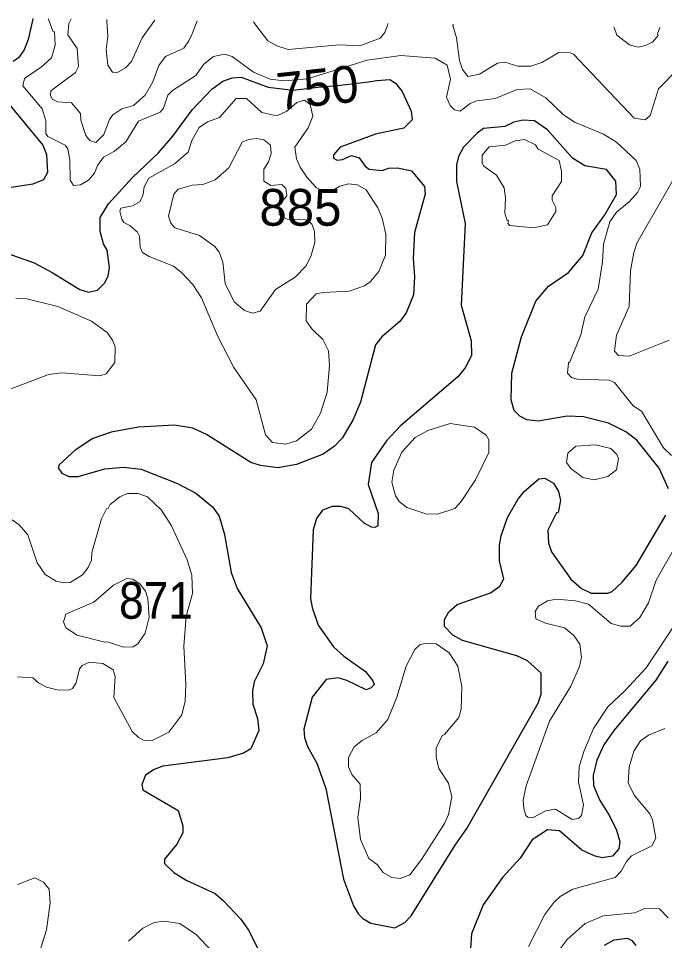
# Model space of a CAD drawing. Extents: x 763.2 to 816.8, y 7896.5 to 7952.7.
# Drawn here: x 779.468 to 782.278, y 7948.427 to 7952.438 of the extents above; entities that cross this region are included whole.
import ezdxf
from ezdxf.enums import TextEntityAlignment as Align

# ---------------------------------------------------------------- set-up
doc = ezdxf.new("R2010")
doc.units = 0
doc.header["$LTSCALE"] = 0.064
doc.layers.add('1', color=7, linetype='Continuous', lineweight=25)
doc.layers.add('2', color=7, linetype='Continuous', lineweight=13)
doc.layers.add('21', color=7, linetype='Continuous')
doc.layers.add('61', color=7, linetype='Continuous')

msp = doc.modelspace()

# ---------------------------------------------------------------- linework, layer by layer
at = {"layer": '1'}
for points in [[(779.53, 7952.4377), (779.5281, 7952.4294), (779.5094, 7952.3456), (779.4925, 7952.3013), (779.4684, 7952.2658), (779.4446, 7952.2499)], [(779.3387, 7952.1691), (779.5731, 7951.887), (779.5898, 7951.8459), (779.594, 7951.7681), (779.5762, 7951.7361), (779.5296, 7951.7165), (779.3316, 7951.6865)], [(779.4178, 7951.4168), (779.5354, 7951.3743), (779.615, 7951.3328), (779.7343, 7951.2587), (779.7726, 7951.2478), (779.8108, 7951.2558), (779.8419, 7951.2869), (779.8574, 7951.3169), (779.8639, 7951.3546), (779.8534, 7951.4303), (779.8379, 7951.4581), (779.8233, 7951.5116), (779.8235, 7951.5721), (779.8592, 7951.6307), (779.9632, 7951.7463), (780.0767, 7951.8535), (780.1396, 7951.9259), (780.2233, 7952.0404), (780.3085, 7952.1308), (780.357, 7952.1646), (780.3966, 7952.1794), (780.436, 7952.1826), (780.5536, 7952.1388), (780.6619, 7952.1256), (780.7701, 7952.1382), (780.8037, 7952.1417), (780.8667, 7952.1472), (780.9896, 7952.1615), (781.0264, 7952.1676), (781.0828, 7952.1728), (781.107, 7952.1559), (781.1363, 7952.1197), (781.1758, 7952.0348), (781.18, 7951.9969), (781.1435, 7951.9611), (781.0203, 7951.9345), (780.8664, 7951.8785), (780.8377, 7951.845), (780.8375, 7951.8298), (780.8542, 7951.8216), (780.8771, 7951.8242), (780.9167, 7951.8423), (780.9501, 7951.8308), (780.9751, 7951.7952), (780.9923, 7951.7819), (781.0494, 7951.777), (781.077, 7951.7867), (781.1164, 7951.7883), (781.1766, 7951.7744), (781.234, 7951.7074), (781.2362, 7951.6734), (781.1896, 7951.507), (781.1838, 7951.394), (781.1903, 7951.3159), (781.1852, 7951.2363), (781.1537, 7951.1568), (781.1258, 7951.1194), (781.048, 7951.0526), (781.0212, 7951.0176), (780.955, 7950.7688), (780.9224, 7950.6907), (780.8752, 7950.6124), (780.8419, 7950.5773), (780.7927, 7950.542), (780.6767, 7950.497), (780.5963, 7950.4837)], [(782.2545, 7950.4823), (782.1567, 7950.6035), (782.109, 7950.6396), (782.0334, 7950.6774), (781.9257, 7950.7053), (781.8545, 7950.7084), (781.7285, 7950.6859), (781.678, 7950.6922), (781.6483, 7950.7077), (781.6233, 7950.7327), (781.6098, 7950.7796), (781.6127, 7950.8944), (781.6557, 7951.053), (781.7171, 7951.2084), (781.7733, 7951.2733), (781.8598, 7951.3322), (781.9218, 7951.4065), (781.9611, 7951.5058), (782.0174, 7951.5837), (782.0687, 7951.6718), (782.066, 7951.7306), (782.0246, 7951.7804), (781.9316, 7951.7968), (781.8778, 7951.8296), (781.7687, 7951.9527), (781.7121, 7951.9921), (781.6613, 7951.9953), (781.6226, 7951.9872), (781.5831, 7951.9679), (781.4907, 7951.9596), (781.4623, 7951.9389), (781.4036, 7951.8781), (781.3809, 7951.837), (781.3728, 7951.8009), (781.3729, 7951.7286), (781.4104, 7951.546), (781.3926, 7951.191), (781.4362, 7951.0357), (781.438, 7950.9711), (781.4104, 7950.9175), (781.3782, 7950.8787), (781.129, 7950.6655), (781.068, 7950.6005), (781.003, 7950.5062), (780.9883, 7950.4105), (781.0321, 7950.2848), (781.0306, 7950.2307), (781.0177, 7950.2241), (781.0027, 7950.2254), (780.9708, 7950.2432), (780.9052, 7950.3046), (780.8698, 7950.3157), (780.8322, 7950.3144), (780.79, 7950.2996), (780.7632, 7950.2632), (780.75, 7950.2133), (780.7385, 7949.9149), (780.745, 7949.8755), (780.7706, 7949.7983), (780.8384, 7949.7048), (780.8831, 7949.6636), (780.9765, 7949.5977), (781.0093, 7949.5567), (781.014, 7949.5409), (781.0018, 7949.5263), (780.9798, 7949.5175), (780.8954, 7949.5585), (780.8584, 7949.5693), (780.8058, 7949.5629), (780.7451, 7949.4858), (780.7089, 7949.3463), (780.712, 7949.3109), (780.7251, 7949.2715), (780.7659, 7949.1991), (780.8045, 7949.0882), (780.8816, 7948.6948), (780.925, 7948.5789), (780.9467, 7948.542), (780.9659, 7948.5226), (781.0005, 7948.5031), (781.1041, 7948.482), (781.1478, 7948.5056), (781.1759, 7948.5351), (781.3674, 7948.8428), (781.4178, 7948.9142), (781.7283, 7949.4597), (781.741, 7949.4993), (781.7408, 7949.5898), (781.681, 7949.6441), (781.6357, 7949.6651), (781.3991, 7949.7326), (781.3574, 7949.7555), (781.3202, 7949.7933), (781.3204, 7949.8229), (781.339, 7949.8575)], [(780.1467, 7950.6693), (779.9898, 7950.6595), (779.8714, 7950.6382), (779.7918, 7950.6101), (779.714, 7950.5603), (779.6446, 7950.4959), (779.6408, 7950.4826), (779.6565, 7950.4597), (779.6875, 7950.4458), (779.7268, 7950.446), (779.8436, 7950.4784), (779.924, 7950.4867), (780.0013, 7950.477), (780.1592, 7950.4149), (780.2388, 7950.3734), (780.311, 7950.3143), (780.3408, 7950.2725), (780.3638, 7950.1936), (780.393, 7950.0282), (780.4196, 7949.9578), (780.5231, 7949.7867), (780.5489, 7949.7095), (780.5317, 7949.6308), (780.4931, 7949.5532), (780.4857, 7949.5138), (780.4869, 7949.4554), (780.508, 7949.3931), (780.5133, 7949.3408), (780.4785, 7949.261), (780.4463, 7949.2418), (780.3776, 7949.2215), (780.0957, 7949.1863), (780.0581, 7949.1719), (780.0209, 7949.1462), (780.004, 7949.1056), (780.0079, 7949.0831), (780.1629, 7948.9928), (780.1826, 7948.9264), (780.1826, 7948.8962), (780.156, 7948.8462), (780.1031, 7948.7815), (780.1032, 7948.7619), (780.1438, 7948.7228), (780.1977, 7948.6906), (780.3235, 7948.6317), (780.3587, 7948.6018), (780.4343, 7948.5196), (780.4682, 7948.4721), (780.51, 7948.3891)], [(780.5963, 7950.4837), (780.52, 7950.4932), (780.4788, 7950.5066), (780.2858, 7950.6276), (780.2263, 7950.6558), (780.1467, 7950.6693)], [(782.2948, 7950.3918), (782.2545, 7950.4823)], [(781.5599, 7950.0791), (781.56, 7950.1476), (781.5665, 7950.187), (781.595, 7950.2673), (781.639, 7950.3455), (781.6676, 7950.3806), (781.7302, 7950.4359), (781.7573, 7950.4389), (781.795, 7950.416), (781.8165, 7950.3809), (781.8245, 7950.3415), (781.8148, 7950.2889), (781.8081, 7950.2872), (781.7706, 7950.2115), (781.7723, 7950.155), (781.7862, 7950.1172), (781.8704, 7949.9996), (781.9162, 7949.9582), (781.9586, 7949.938), (782.0307, 7949.9382), (782.0494, 7949.9451), (782.0925, 7949.9838), (782.1545, 7950.059), (782.2834, 7950.2772)], [(781.339, 7949.8575), (781.3761, 7949.8885), (781.521, 7949.94), (781.5611, 7949.969), (781.5779, 7950.0005), (781.5599, 7950.0791)], [(782.2916, 7949.6428), (782.24, 7949.5593), (782.0564, 7949.3413), (782.0138, 7949.2778), (781.9826, 7949.2115), (781.9677, 7949.1451), (781.9692, 7949.101), (781.9951, 7949.0387), (782.0383, 7948.9698), (782.0681, 7948.9068), (782.0825, 7948.8582), (782.0785, 7948.8262), (782.0512, 7948.7946), (782.0066, 7948.7877), (781.9756, 7948.7938), (781.9177, 7948.8208), (781.8212, 7948.904), (781.7684, 7948.9086), (781.7015, 7948.8646), (781.6498, 7948.7856), (781.5728, 7948.7014), (781.4886, 7948.5821), (781.4387, 7948.4562), (781.4287, 7948.3291)], [(782.0164, 7948.4076), (782.058, 7948.4309), (782.1148, 7948.4375), (782.1352, 7948.4274), (782.1532, 7948.4062)]]:
    msp.add_lwpolyline(points, dxfattribs=at)
at = {"layer": '2'}
for points in [[(781.9313, 7951.1403), (781.9891, 7951.2598), (782.0072, 7951.3791), (782.0121, 7951.4565), (782.0396, 7951.5537), (782.0683, 7951.5946), (782.1236, 7951.6406), (782.1602, 7951.6802), (782.1729, 7951.7065), (782.1697, 7951.7819), (782.1541, 7951.82), (782.0679, 7951.9002), (782.0127, 7951.9343), (781.8858, 7951.9868), (781.8373, 7952.0206), (781.7616, 7952.0928), (781.6935, 7952.1316), (781.6367, 7952.1284), (781.5411, 7952.0895), (781.4616, 7952.0793), (781.4327, 7952.0682), (781.3887, 7952.0338), (781.364, 7952.0397), (781.3458, 7952.0592), (781.3286, 7952.0951), (781.3464, 7952.1737), (781.3319, 7952.2347), (781.2806, 7952.2649), (781.1302, 7952.2765), (780.9849, 7952.2568), (780.7252, 7952.1755), (780.6227, 7952.1665), (780.5619, 7952.1737), (780.49, 7952.2038), (780.3965, 7952.2716), (780.3631, 7952.283), (780.3166, 7952.2723), (780.2737, 7952.2391), (780.2387, 7952.1895), (780.1383, 7952.1237), (780.1177, 7952.1043), (780.0983, 7952.0469), (780.0837, 7952.0294), (779.9899, 7951.9909), (779.9341, 7951.9014), (779.8849, 7951.86), (779.8373, 7951.8337), (779.8112, 7951.7977), (779.7979, 7951.7649), (779.7725, 7951.7347), (779.7372, 7951.7134), (779.7071, 7951.7114), (779.6932, 7951.735), (779.6914, 7951.8227), (779.6828, 7951.8711), (779.6704, 7951.8861), (779.5948, 7951.9238), (779.5868, 7951.9373), (779.5861, 7951.9929), (779.5713, 7952.0447), (779.4864, 7952.1442), (779.4938, 7952.1772), (779.5677, 7952.2268), (779.6112, 7952.266), (779.6274, 7952.3216), (779.6241, 7952.3789), (779.6179, 7952.382), (779.5979, 7952.4344), (779.597, 7952.4367)], [(779.6967, 7952.4353), (779.6873, 7952.4156), (779.6822, 7952.3667), (779.7226, 7952.3071), (779.7291, 7952.229), (779.7152, 7952.202), (779.6082, 7952.1235), (779.6064, 7952.1032), (779.6138, 7952.0869), (779.6371, 7952.0755), (779.6985, 7952.0713), (779.7373, 7952.0244), (779.7395, 7951.9957), (779.761, 7951.9293), (779.7775, 7951.9067), (779.8038, 7951.8985), (779.8388, 7951.9326), (779.8638, 7951.9982), (779.8788, 7952.0184), (779.9174, 7952.045), (779.9682, 7952.0595), (780.0185, 7952.1041), (780.0527, 7952.1625), (780.0781, 7952.2336), (780.1068, 7952.272), (780.1866, 7952.3088), (780.2091, 7952.3397), (780.2232, 7952.3706), (780.2447, 7952.4272)], [(779.8519, 7952.433), (779.8523, 7952.4258), (779.8558, 7952.3611), (779.8493, 7952.3031), (779.8571, 7952.2345), (779.8764, 7952.2037), (779.8959, 7952.2009), (779.9336, 7952.2228), (779.9592, 7952.2507), (780.0052, 7952.3531), (780.0564, 7952.4245), (780.0603, 7952.43)], [(780.4894, 7952.4236), (780.4964, 7952.4143), (780.5522, 7952.3396), (780.5915, 7952.3179), (780.6405, 7952.3029), (780.8626, 7952.3225), (780.9525, 7952.318), (781.0402, 7952.3514), (781.0614, 7952.3765), (781.0713, 7952.4043), (781.0751, 7952.415)], [(781.359, 7952.4108), (781.3575, 7952.4071), (781.3728, 7952.3532), (781.3861, 7952.2547), (781.3995, 7952.2152), (781.4224, 7952.185), (781.4732, 7952.1955), (781.5512, 7952.2437), (781.5825, 7952.2469), (781.6397, 7952.2305), (781.6956, 7952.2307), (781.7436, 7952.2468), (781.8185, 7952.2892), (781.8677, 7952.2881), (781.8816, 7952.2821), (782.1459, 7952.0037), (782.1931, 7951.9973), (782.2149, 7952.0158), (782.2514, 7952.1322), (782.3363, 7952.2179), (782.3685, 7952.262), (782.3783, 7952.3154), (782.357, 7952.3961)], [(782.2575, 7952.3976), (782.2468, 7952.3705), (782.2495, 7952.3629), (782.2246, 7952.3346), (782.1951, 7952.3196), (782.163, 7952.313), (782.125, 7952.3227), (782.0696, 7952.3644), (782.0581, 7952.3982), (782.0573, 7952.4005)], [(782.3257, 7951.7534), (782.1567, 7951.4598), (782.1436, 7951.4203), (782.1302, 7951.34), (782.1239, 7951.1844), (782.0691, 7951.0607), (782.0599, 7950.9904), (782.0769, 7950.9717), (782.1242, 7950.9686), (782.2971, 7951.039)], [(779.2895, 7950.7715), (779.5978, 7950.8895), (779.657, 7950.896), (779.8217, 7950.883), (779.8489, 7950.8914), (779.8868, 7950.941), (779.8888, 7951.0094), (779.8771, 7951.039), (779.8537, 7951.0724), (779.7858, 7951.1208), (779.6394, 7951.1845), (779.5037, 7951.2186), (779.4565, 7951.2214)], [(781.8733, 7950.8763), (781.8561, 7950.8953), (781.8594, 7950.9398), (781.8659, 7950.9444), (781.9131, 7951.0614), (781.9313, 7951.1403)], [(782.3085, 7950.5375), (782.2729, 7950.5696), (782.1778, 7950.7293), (782.1417, 7950.7534), (782.0599, 7950.8548), (782.036, 7950.8649), (781.8969, 7950.8695), (781.8733, 7950.8763)], [(779.4401, 7950.2567), (779.471, 7950.2351), (779.5088, 7950.1923), (779.5487, 7950.0695), (779.5835, 7950.0198), (779.6321, 7949.9901), (779.663, 7949.9825), (779.6919, 7949.984), (779.7457, 7950.0185), (779.7707, 7950.0503), (779.7849, 7950.082), (779.7869, 7950.1154), (779.8291, 7950.262), (779.8504, 7950.3049), (779.8575, 7950.3066), (779.8671, 7950.3239), (779.9085, 7950.357), (779.9419, 7950.3723), (779.9884, 7950.3719), (780.029, 7950.3567), (780.0892, 7950.2995), (780.1336, 7950.2305), (780.2009, 7950.0826), (780.2222, 7950.0162), (780.2241, 7949.936), (780.1966, 7949.8383), (780.1863, 7949.7072), (780.196, 7949.5409), (780.1927, 7949.4686), (780.1778, 7949.4088), (780.1223, 7949.334), (780.0467, 7949.2954), (780.0144, 7949.297), (779.9897, 7949.3098), (779.9623, 7949.337), (779.8824, 7949.4849), (779.8885, 7949.5764), (779.88, 7949.6045), (779.8345, 7949.6321), (779.7769, 7949.6387), (779.7441, 7949.6241), (779.7331, 7949.6097), (779.7181, 7949.5475), (779.7027, 7949.5241), (779.6851, 7949.5156), (779.636, 7949.5175), (779.5894, 7949.5299), (779.5546, 7949.5477), (779.5304, 7949.5704), (779.4635, 7949.5747)], [(782.33, 7949.8118), (782.1981, 7949.6132), (782.1062, 7949.5144), (782.0302, 7949.4432), (781.9681, 7949.3502), (781.926, 7949.2496), (781.9056, 7949.1834), (781.9037, 7949.1156), (781.9249, 7949.0169), (781.9159, 7948.9709), (781.9033, 7948.9586), (781.8757, 7948.9538), (781.8033, 7948.9993), (781.7607, 7948.9913), (781.7028, 7948.9607), (781.6832, 7948.9632), (781.6748, 7948.9711), (781.6653, 7949.0013), (781.6634, 7949.0383), (781.6752, 7949.0998), (781.7769, 7949.3818), (781.8707, 7949.5335), (781.9084, 7949.6192), (781.9166, 7949.6592), (781.909, 7949.7163), (781.8826, 7949.7533), (781.8421, 7949.7869), (781.7605, 7949.8075), (781.7177, 7949.8269), (781.7152, 7949.8591), (781.7293, 7949.8815), (781.7686, 7949.9054), (781.8081, 7949.9115), (781.8907, 7949.9051), (781.9468, 7949.8899), (782.0447, 7949.806), (782.0877, 7949.7949), (782.1277, 7949.795), (782.1698, 7949.8328), (782.2078, 7949.8959), (782.2409, 7949.9944), (782.3216, 7950.1365)], [(782.2786, 7949.3496), (782.2077, 7949.32), (782.1733, 7949.2954), (782.1436, 7949.251), (782.1238, 7949.1812), (782.119, 7949.1137), (782.146, 7949.0601), (782.2132, 7948.9784), (782.2246, 7948.9527), (782.2401, 7948.8727), (782.2224, 7948.839), (782.1332, 7948.7953), (782.112, 7948.7705), (782.0892, 7948.7285), (782.0633, 7948.701), (781.879, 7948.651), (781.8234, 7948.6183), (781.7962, 7948.5934), (781.7574, 7948.541), (781.6858, 7948.4011)], [(779.5357, 7948.3025), (779.5893, 7948.4739), (779.606, 7948.5909), (779.6007, 7948.6514), (779.5766, 7948.6818), (779.5384, 7948.7003), (779.4638, 7948.6711)], [(781.8025, 7948.3622), (781.8544, 7948.4325), (781.9322, 7948.5019), (782.0111, 7948.5345), (782.1483, 7948.5478), (782.1898, 7948.5668), (782.2551, 7948.5655), (782.2933, 7948.5255)], [(780.3077, 7948.3831), (780.2426, 7948.4518), (780.1699, 7948.5014), (780.1, 7948.5114), (780.0572, 7948.5054), (780.0082, 7948.4813), (779.9463, 7948.4243)]]:
    msp.add_lwpolyline(points, dxfattribs=at)
for points in [[(780.5015, 7950.7792), (780.4038, 7950.9195), (780.3346, 7951.0549), (780.2633, 7951.2231), (780.2256, 7951.28), (780.1769, 7951.3325), (780.1423, 7951.3601), (780.0363, 7951.4017), (780.0066, 7951.4191), (779.9975, 7951.4427), (779.9944, 7951.4905), (779.986, 7951.5085), (779.9528, 7951.537), (779.9262, 7951.5509), (779.9168, 7951.565), (779.9089, 7951.5998), (779.9132, 7951.6127), (779.964, 7951.623), (779.9969, 7951.6409), (780.0102, 7951.6735), (780.0138, 7951.7055), (780.0353, 7951.7424), (780.1462, 7951.8056), (780.2059, 7951.8566), (780.2221, 7951.9062), (780.2543, 7951.963), (780.2902, 7951.9881), (780.3419, 7952.0065), (780.415, 7952.0889), (780.46, 7952.0902), (780.5267, 7952.0284), (780.592, 7952.0148), (780.6347, 7952.035), (780.6787, 7952.0725), (780.7118, 7952.0819), (780.7364, 7952.0635), (780.7483, 7952.0125), (780.728, 7951.9623), (780.6699, 7951.8778), (780.6776, 7951.8268), (780.6927, 7951.7911), (780.7219, 7951.7473), (780.7626, 7951.7019), (780.7916, 7951.6863), (780.8223, 7951.6821), (780.865, 7951.7079), (780.9027, 7951.7177), (780.9426, 7951.7143), (780.9801, 7951.6924), (781.0309, 7951.6142), (781.0488, 7951.5689), (781.0654, 7951.4992), (781.0637, 7951.4079), (781.0353, 7951.3376), (780.9968, 7951.2927), (780.9723, 7951.2745), (780.9056, 7951.2511), (780.7935, 7951.2463), (780.7624, 7951.2397), (780.7206, 7951.1947), (780.7188, 7951.122), (780.7434, 7951.0884), (780.792, 7951.0413), (780.8155, 7950.9922), (780.8205, 7950.928), (780.8107, 7950.813), (780.7814, 7950.7209), (780.742, 7950.6519), (780.6767, 7950.6008), (780.6306, 7950.5857), (780.572, 7950.5927), (780.5423, 7950.627)], [(780.7432, 7951.5423), (780.7289, 7951.5564), (780.7111, 7951.5626), (780.6357, 7951.5647), (780.6022, 7951.5833), (780.602, 7951.6266), (780.6344, 7951.6663), (780.6302, 7951.6984), (780.6127, 7951.7159), (780.565, 7951.7115), (780.5347, 7951.73), (780.5347, 7951.7819), (780.5546, 7951.8138), (780.567, 7951.8496), (780.5636, 7951.8868), (780.5353, 7951.9093), (780.5031, 7951.9149), (780.4683, 7951.9115), (780.4403, 7951.8996), (780.3833, 7951.7885), (780.3238, 7951.7357), (780.2698, 7951.7149), (780.2233, 7951.7128), (780.163, 7951.6958), (780.143, 7951.6736), (780.1206, 7951.5772), (780.1305, 7951.5472), (780.1484, 7951.5275), (780.2552, 7951.4941), (780.322, 7951.4454), (780.3401, 7951.4209), (780.3569, 7951.3776), (780.3672, 7951.2849), (780.4065, 7951.2049), (780.4504, 7951.1678), (780.486, 7951.1558), (780.5185, 7951.1645), (780.5856, 7951.2593), (780.6713, 7951.3118), (780.7182, 7951.3606), (780.7388, 7951.402), (780.7561, 7951.4638), (780.7547, 7951.5123)], [(781.5863, 7951.6577), (781.5797, 7951.7006), (781.5469, 7951.7567), (781.4919, 7951.795), (781.4842, 7951.8081), (781.485, 7951.8433), (781.5144, 7951.88), (781.5854, 7951.8859), (781.6272, 7951.9055), (781.6685, 7951.9115), (781.7165, 7951.8877), (781.7284, 7951.8686), (781.819, 7951.8205), (781.8297, 7951.7738), (781.8293, 7951.7282), (781.7889, 7951.6668), (781.7888, 7951.6474), (781.8048, 7951.615), (781.8048, 7951.5974), (781.7688, 7951.5406), (781.708, 7951.5272), (781.6045, 7951.5372), (781.5967, 7951.5454), (781.599, 7951.5579), (781.5923, 7951.5616), (781.5834, 7951.5906)], [(781.1074, 7950.3617), (781.0918, 7950.4205), (781.0998, 7950.4731), (781.1354, 7950.5515), (781.1936, 7950.615), (781.2479, 7950.6462), (781.3459, 7950.6759), (781.4516, 7950.6594), (781.5025, 7950.6249), (781.5141, 7950.6056), (781.5138, 7950.5496), (781.4548, 7950.4311), (781.3928, 7950.3362), (781.3648, 7950.3065), (781.29, 7950.2814), (781.2393, 7950.2829), (781.1573, 7950.3104), (781.1238, 7950.3364)], [(781.9769, 7950.5838), (782.0441, 7950.5668), (782.0703, 7950.5406), (782.0775, 7950.5245), (782.0685, 7950.4747), (782.0312, 7950.4455), (781.9717, 7950.4311), (781.9223, 7950.4408), (781.8695, 7950.4798), (781.8515, 7950.5062), (781.8566, 7950.5476), (781.8922, 7950.5779)], [(780.03, 7949.9156), (780.0204, 7949.9473), (779.9971, 7949.9774), (779.9649, 7949.9984), (779.9392, 7950.0018), (779.8811, 7949.9727), (779.795, 7949.8986), (779.6736, 7949.8473), (779.6633, 7949.8138), (779.6735, 7949.7873), (779.7232, 7949.7557), (779.8427, 7949.7245), (779.8555, 7949.727), (779.9251, 7949.7033), (779.9671, 7949.7049), (779.9873, 7949.7179), (780.019, 7949.764), (780.0366, 7949.8334)], [(781.2958, 7949.1753), (781.2841, 7949.2254), (781.2841, 7949.2646), (781.3099, 7949.319), (781.3203, 7949.3239), (781.3822, 7949.3979), (781.3926, 7949.4342), (781.3957, 7949.5324), (781.3787, 7949.6207), (781.341, 7949.6787), (781.284, 7949.7176), (781.2354, 7949.7194), (781.2138, 7949.7128), (781.1917, 7949.6924), (781.1532, 7949.6205), (781.1126, 7949.4863), (781.0736, 7949.3893), (781.023, 7949.3306), (780.9631, 7949.2976), (780.9275, 7949.2703), (780.903, 7949.2241), (780.9028, 7949.1832), (780.9173, 7949.1497), (780.9537, 7949.1081), (780.9553, 7949.0446), (780.944, 7948.9627), (780.9554, 7948.8665), (780.9922, 7948.7842), (781.0279, 7948.7577), (781.0544, 7948.7233), (781.092, 7948.7012), (781.1275, 7948.6976), (781.1704, 7948.7138), (781.2211, 7948.7804), (781.3204, 7948.9361), (781.3383, 7948.9756), (781.3529, 7949.0524), (781.3386, 7949.1115)]]:
    msp.add_lwpolyline(points, close=True, dxfattribs=at)

# ---------------------------------------------------------------- texts
at = {"layer": '21'}
msp.add_text('885', height=0.16, dxfattribs=at).set_placement((780.5156, 7951.5362))
at = {"layer": '21', "width": 0.9}
msp.add_text('871', height=0.16, dxfattribs=at).set_placement((779.9052, 7949.8269))
at = {"layer": '61'}
msp.add_text('750', height=0.16, rotation=6.17, dxfattribs=at).set_placement((780.7767, 7952.0584), align=Align.CENTER)

doc.saveas('drawing.dxf')
